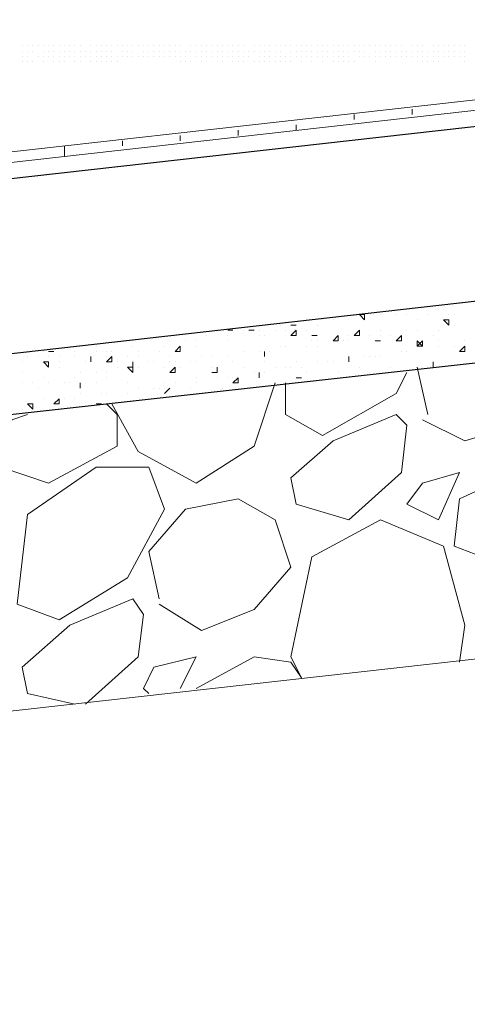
# Model space of a CAD drawing. Header units: metres. Extents: x 5.7 to 89.8, y 4 to 63.5.
# Tile 331 of 475: x 45.246 to 46.064, y 46.959 to 48.759. Entities that reach past the tile are written whole.
import ezdxf

# ---------------------------------------------------------------- set-up
doc = ezdxf.new("R2010")
doc.units = ezdxf.units.M
doc.header["$MEASUREMENT"] = 0
for name, color, linetype in [('PDF17_hatch-borshi', 7, 'Continuous'), ('PDF17_kaff', 7, 'Continuous'), ('PDF17_wall', 7, 'Continuous')]:
    doc.layers.add(name, color=color, linetype=linetype)

msp = doc.modelspace()

# ---------------------------------------------------------------- linework, layer by layer
at = {"layer": 'PDF17_hatch-borshi', "lineweight": 18}
for points in [[(45.2506, 48.7114), (45.2506, 48.7114)], [(45.2506, 48.7114), (45.2506, 48.7114)], [(45.2506, 48.7018), (45.2506, 48.7018)], [(45.2506, 48.7018), (45.2506, 48.7018)], [(45.2506, 48.7018), (45.2506, 48.7018)], [(45.2602, 48.7114), (45.2602, 48.7114)], [(45.2602, 48.7114), (45.2602, 48.7114)], [(45.2602, 48.7114), (45.2602, 48.7114)], [(45.2602, 48.7018), (45.2602, 48.7018)], [(45.2602, 48.7018), (45.2602, 48.7018)], [(45.2699, 48.7114), (45.2699, 48.7114)], [(45.2699, 48.7114), (45.2699, 48.7114)], [(45.2699, 48.7018), (45.2699, 48.7018)], [(45.2699, 48.7018), (45.2699, 48.7018)], [(45.2699, 48.7018), (45.2699, 48.7018)], [(45.2795, 48.7114), (45.2795, 48.7114)], [(45.2795, 48.7114), (45.2795, 48.7114)], [(45.2795, 48.7114), (45.2795, 48.7114)], [(45.2891, 48.7114), (45.2891, 48.7114)], [(45.2891, 48.7114), (45.2891, 48.7114)], [(45.2891, 48.7018), (45.2891, 48.7018)], [(45.2891, 48.7018), (45.2891, 48.7018)], [(45.2987, 48.7114), (45.2987, 48.7114)], [(45.2987, 48.7114), (45.2987, 48.7114)], [(45.2987, 48.7114), (45.2987, 48.7114)], [(45.2987, 48.7018), (45.2987, 48.7018)], [(45.3084, 48.7114), (45.3084, 48.7114)], [(45.3084, 48.7114), (45.3084, 48.7114)], [(45.3084, 48.7018), (45.3084, 48.7018)], [(45.318, 48.7114), (45.318, 48.7114)], [(45.318, 48.7114), (45.318, 48.7114)], [(45.318, 48.7114), (45.318, 48.7114)], [(45.318, 48.7018), (45.318, 48.7018)], [(45.3276, 48.7114), (45.3276, 48.7114)], [(45.3276, 48.7114), (45.3276, 48.7114)], [(45.3276, 48.7114), (45.3276, 48.7114)], [(45.3276, 48.7018), (45.3276, 48.7018)], [(45.3276, 48.7018), (45.3276, 48.7018)], [(45.3373, 48.7114), (45.3373, 48.7114)], [(45.3373, 48.7114), (45.3373, 48.7114)], [(45.3373, 48.7018), (45.3373, 48.7018)], [(45.3373, 48.7018), (45.3373, 48.7018)], [(45.3469, 48.7114), (45.3469, 48.7114)], [(45.3469, 48.7114), (45.3469, 48.7114)], [(45.3469, 48.7018), (45.3469, 48.7018)], [(45.3565, 48.7114), (45.3565, 48.7114)], [(45.3565, 48.7114), (45.3565, 48.7114)], [(45.3565, 48.7018), (45.3565, 48.7018)], [(45.3565, 48.7018), (45.3565, 48.7018)], [(45.3662, 48.7018), (45.3662, 48.7018)], [(45.3662, 48.7018), (45.3662, 48.7018)], [(45.3662, 48.7018), (45.3662, 48.7018)], [(45.3758, 48.7114), (45.3758, 48.7114)], [(45.3758, 48.7114), (45.3758, 48.7114)], [(45.3758, 48.7018), (45.3758, 48.7018)], [(45.3758, 48.7018), (45.3758, 48.7018)], [(45.3854, 48.7114), (45.3854, 48.7114)], [(45.3854, 48.7018), (45.3854, 48.7018)], [(45.3854, 48.7018), (45.3854, 48.7018)], [(45.3854, 48.7018), (45.3854, 48.7018)], [(45.3951, 48.7114), (45.3951, 48.7114)], [(45.3951, 48.7018), (45.3951, 48.7018)], [(45.3951, 48.7018), (45.3951, 48.7018)], [(45.3951, 48.7018), (45.3951, 48.7018)], [(45.4047, 48.7114), (45.4047, 48.7114)], [(45.4047, 48.7114), (45.4047, 48.7114)], [(45.4047, 48.7018), (45.4047, 48.7018)], [(45.4143, 48.7114), (45.4143, 48.7114)], [(45.4143, 48.7018), (45.4143, 48.7018)], [(45.4143, 48.7018), (45.4143, 48.7018)], [(45.4143, 48.7018), (45.4143, 48.7018)], [(45.4143, 48.7018), (45.4143, 48.7018)], [(45.4239, 48.7114), (45.4239, 48.7114)], [(45.4239, 48.7114), (45.4239, 48.7114)], [(45.4239, 48.7114), (45.4239, 48.7114)], [(45.4336, 48.7114), (45.4336, 48.7114)], [(45.4336, 48.7114), (45.4336, 48.7114)], [(45.4336, 48.7018), (45.4336, 48.7018)], [(45.4336, 48.7018), (45.4336, 48.7018)], [(45.4432, 48.7114), (45.4432, 48.7114)], [(45.4432, 48.7114), (45.4432, 48.7114)], [(45.4432, 48.7114), (45.4432, 48.7114)], [(45.4432, 48.7114), (45.4432, 48.7114)], [(45.4432, 48.7018), (45.4432, 48.7018)], [(45.4528, 48.7114), (45.4528, 48.7114)], [(45.4528, 48.7018), (45.4528, 48.7018)], [(45.4528, 48.7018), (45.4528, 48.7018)], [(45.4625, 48.7114), (45.4625, 48.7114)], [(45.4625, 48.7114), (45.4625, 48.7114)], [(45.4625, 48.7114), (45.4625, 48.7114)], [(45.4721, 48.7114), (45.4721, 48.7114)], [(45.4721, 48.7114), (45.4721, 48.7114)], [(45.4721, 48.7114), (45.4721, 48.7114)], [(45.4721, 48.7018), (45.4721, 48.7018)], [(45.4721, 48.7018), (45.4721, 48.7018)], [(45.4817, 48.7114), (45.4817, 48.7114)], [(45.4817, 48.7018), (45.4817, 48.7018)], [(45.4817, 48.7018), (45.4817, 48.7018)], [(45.4914, 48.7114), (45.4914, 48.7114)], [(45.4914, 48.7018), (45.4914, 48.7018)], [(45.4914, 48.7018), (45.4914, 48.7018)], [(45.501, 48.7114), (45.501, 48.7114)], [(45.501, 48.7114), (45.501, 48.7114)], [(45.501, 48.7018), (45.501, 48.7018)], [(45.501, 48.7018), (45.501, 48.7018)], [(45.5106, 48.7114), (45.5106, 48.7114)], [(45.5106, 48.7018), (45.5106, 48.7018)], [(45.5106, 48.7018), (45.5106, 48.7018)], [(45.5106, 48.7018), (45.5106, 48.7018)], [(45.5203, 48.7114), (45.5203, 48.7114)], [(45.5203, 48.7114), (45.5203, 48.7114)], [(45.5203, 48.7114), (45.5203, 48.7114)], [(45.5203, 48.7018), (45.5203, 48.7018)], [(45.5299, 48.7114), (45.5299, 48.7114)], [(45.5299, 48.7018), (45.5299, 48.7018)], [(45.5299, 48.7018), (45.5299, 48.7018)], [(45.5299, 48.7018), (45.5299, 48.7018)], [(45.5395, 48.7114), (45.5395, 48.7114)], [(45.5395, 48.7114), (45.5395, 48.7114)], [(45.5395, 48.7018), (45.5395, 48.7018)], [(45.5395, 48.7018), (45.5395, 48.7018)], [(45.5492, 48.7018), (45.5492, 48.7018)], [(45.5492, 48.7018), (45.5492, 48.7018)], [(45.5492, 48.7018), (45.5492, 48.7018)], [(45.5588, 48.7114), (45.5588, 48.7114)], [(45.5588, 48.7114), (45.5588, 48.7114)], [(45.5588, 48.7114), (45.5588, 48.7114)], [(45.5588, 48.7018), (45.5588, 48.7018)], [(45.5588, 48.7018), (45.5588, 48.7018)], [(45.5684, 48.7114), (45.5684, 48.7114)], [(45.5684, 48.7018), (45.5684, 48.7018)], [(45.5684, 48.7018), (45.5684, 48.7018)], [(45.578, 48.7114), (45.578, 48.7114)], [(45.578, 48.7114), (45.578, 48.7114)], [(45.578, 48.7018), (45.578, 48.7018)], [(45.578, 48.7018), (45.578, 48.7018)], [(45.5877, 48.7114), (45.5877, 48.7114)], [(45.5877, 48.7114), (45.5877, 48.7114)], [(45.5877, 48.7114), (45.5877, 48.7114)], [(45.5877, 48.7018), (45.5877, 48.7018)], [(45.5973, 48.7114), (45.5973, 48.7114)], [(45.5973, 48.7114), (45.5973, 48.7114)], [(45.5973, 48.7018), (45.5973, 48.7018)], [(45.5973, 48.7018), (45.5973, 48.7018)], [(45.5973, 48.7018), (45.5973, 48.7018)], [(45.6069, 48.7114), (45.6069, 48.7114)], [(45.6069, 48.7018), (45.6069, 48.7018)], [(45.6166, 48.7114), (45.6166, 48.7114)], [(45.6166, 48.7114), (45.6166, 48.7114)], [(45.6166, 48.7114), (45.6166, 48.7114)], [(45.6166, 48.7018), (45.6166, 48.7018)], [(45.6166, 48.7018), (45.6166, 48.7018)], [(45.6262, 48.7114), (45.6262, 48.7114)], [(45.6262, 48.7114), (45.6262, 48.7114)], [(45.6262, 48.7114), (45.6262, 48.7114)], [(45.6262, 48.7018), (45.6262, 48.7018)], [(45.6262, 48.7018), (45.6262, 48.7018)], [(45.6358, 48.7114), (45.6358, 48.7114)], [(45.6358, 48.7114), (45.6358, 48.7114)], [(45.6358, 48.7018), (45.6358, 48.7018)], [(45.6455, 48.7114), (45.6455, 48.7114)], [(45.6455, 48.7018), (45.6455, 48.7018)], [(45.6455, 48.7018), (45.6455, 48.7018)], [(45.6455, 48.7018), (45.6455, 48.7018)], [(45.6551, 48.7114), (45.6551, 48.7114)], [(45.6551, 48.7114), (45.6551, 48.7114)], [(45.6551, 48.7114), (45.6551, 48.7114)], [(45.6551, 48.7018), (45.6551, 48.7018)], [(45.6551, 48.7018), (45.6551, 48.7018)], [(45.6551, 48.7018), (45.6551, 48.7018)], [(45.6647, 48.7018), (45.6647, 48.7018)], [(45.6647, 48.7018), (45.6647, 48.7018)], [(45.6647, 48.7018), (45.6647, 48.7018)], [(45.6744, 48.7114), (45.6744, 48.7114)], [(45.6744, 48.7114), (45.6744, 48.7114)], [(45.6744, 48.7114), (45.6744, 48.7114)], [(45.6744, 48.7018), (45.6744, 48.7018)], [(45.6744, 48.7018), (45.6744, 48.7018)], [(45.684, 48.7114), (45.684, 48.7114)], [(45.684, 48.7114), (45.684, 48.7114)], [(45.684, 48.7018), (45.684, 48.7018)], [(45.684, 48.7018), (45.684, 48.7018)], [(45.684, 48.7018), (45.684, 48.7018)], [(45.6936, 48.7114), (45.6936, 48.7114)], [(45.6936, 48.7018), (45.6936, 48.7018)], [(45.6936, 48.7018), (45.6936, 48.7018)], [(45.6936, 48.7018), (45.6936, 48.7018)], [(45.6936, 48.7018), (45.6936, 48.7018)], [(45.7033, 48.7114), (45.7033, 48.7114)], [(45.7033, 48.7114), (45.7033, 48.7114)], [(45.7033, 48.7114), (45.7033, 48.7114)], [(45.7033, 48.7018), (45.7033, 48.7018)], [(45.7129, 48.7114), (45.7129, 48.7114)], [(45.7129, 48.7018), (45.7129, 48.7018)], [(45.7129, 48.7018), (45.7129, 48.7018)], [(45.7129, 48.7018), (45.7129, 48.7018)], [(45.7129, 48.7018), (45.7129, 48.7018)], [(45.7225, 48.7114), (45.7225, 48.7114)], [(45.7225, 48.7114), (45.7225, 48.7114)], [(45.7225, 48.7018), (45.7225, 48.7018)], [(45.7321, 48.7114), (45.7321, 48.7114)], [(45.7321, 48.7114), (45.7321, 48.7114)], [(45.7321, 48.7114), (45.7321, 48.7114)], [(45.7418, 48.7114), (45.7418, 48.7114)], [(45.7418, 48.7114), (45.7418, 48.7114)], [(45.7418, 48.7018), (45.7418, 48.7018)], [(45.7418, 48.7018), (45.7418, 48.7018)], [(45.7418, 48.7018), (45.7418, 48.7018)], [(45.7514, 48.7114), (45.7514, 48.7114)], [(45.7514, 48.7114), (45.7514, 48.7114)], [(45.7514, 48.7114), (45.7514, 48.7114)], [(45.7514, 48.7018), (45.7514, 48.7018)], [(45.761, 48.7114), (45.761, 48.7114)], [(45.761, 48.7114), (45.761, 48.7114)], [(45.761, 48.7114), (45.761, 48.7114)], [(45.761, 48.7018), (45.761, 48.7018)], [(45.761, 48.7018), (45.761, 48.7018)], [(45.7707, 48.7114), (45.7707, 48.7114)], [(45.7707, 48.7114), (45.7707, 48.7114)], [(45.7707, 48.7114), (45.7707, 48.7114)], [(45.7707, 48.7018), (45.7707, 48.7018)], [(45.7803, 48.7114), (45.7803, 48.7114)], [(45.7803, 48.7018), (45.7803, 48.7018)], [(45.7803, 48.7018), (45.7803, 48.7018)], [(45.7899, 48.7114), (45.7899, 48.7114)], [(45.7899, 48.7114), (45.7899, 48.7114)], [(45.7899, 48.7018), (45.7899, 48.7018)], [(45.7899, 48.7018), (45.7899, 48.7018)], [(45.7996, 48.7114), (45.7996, 48.7114)], [(45.7996, 48.7114), (45.7996, 48.7114)], [(45.7996, 48.7018), (45.7996, 48.7018)], [(45.7996, 48.7018), (45.7996, 48.7018)], [(45.7996, 48.7018), (45.7996, 48.7018)], [(45.8092, 48.7114), (45.8092, 48.7114)], [(45.8092, 48.7018), (45.8092, 48.7018)], [(45.8092, 48.7018), (45.8092, 48.7018)], [(45.8092, 48.7018), (45.8092, 48.7018)], [(45.8188, 48.7114), (45.8188, 48.7114)], [(45.8188, 48.7018), (45.8188, 48.7018)], [(45.8188, 48.7018), (45.8188, 48.7018)], [(45.8285, 48.7114), (45.8285, 48.7114)], [(45.8285, 48.7114), (45.8285, 48.7114)], [(45.8285, 48.7018), (45.8285, 48.7018)], [(45.8285, 48.7018), (45.8285, 48.7018)], [(45.8285, 48.7018), (45.8285, 48.7018)], [(45.8381, 48.7114), (45.8381, 48.7114)], [(45.8381, 48.7018), (45.8381, 48.7018)], [(45.8381, 48.7018), (45.8381, 48.7018)], [(45.8381, 48.7018), (45.8381, 48.7018)], [(45.8477, 48.7114), (45.8477, 48.7114)], [(45.8477, 48.7114), (45.8477, 48.7114)], [(45.8477, 48.7018), (45.8477, 48.7018)], [(45.8574, 48.7114), (45.8574, 48.7114)], [(45.8574, 48.7018), (45.8574, 48.7018)], [(45.8574, 48.7018), (45.8574, 48.7018)], [(45.8574, 48.7018), (45.8574, 48.7018)], [(45.867, 48.7114), (45.867, 48.7114)], [(45.867, 48.7114), (45.867, 48.7114)], [(45.867, 48.7114), (45.867, 48.7114)], [(45.867, 48.7018), (45.867, 48.7018)], [(45.8766, 48.7114), (45.8766, 48.7114)], [(45.8766, 48.7018), (45.8766, 48.7018)], [(45.8766, 48.7018), (45.8766, 48.7018)], [(45.8862, 48.7114), (45.8862, 48.7114)], [(45.8862, 48.7114), (45.8862, 48.7114)], [(45.8862, 48.7114), (45.8862, 48.7114)], [(45.8862, 48.7114), (45.8862, 48.7114)], [(45.8959, 48.7114), (45.8959, 48.7114)], [(45.8959, 48.7114), (45.8959, 48.7114)], [(45.8959, 48.7018), (45.8959, 48.7018)], [(45.8959, 48.7018), (45.8959, 48.7018)], [(45.9055, 48.7114), (45.9055, 48.7114)], [(45.9055, 48.7114), (45.9055, 48.7114)], [(45.9055, 48.7018), (45.9055, 48.7018)], [(45.9151, 48.7114), (45.9151, 48.7114)], [(45.9151, 48.7114), (45.9151, 48.7114)], [(45.9151, 48.7114), (45.9151, 48.7114)], [(45.9151, 48.7018), (45.9151, 48.7018)], [(45.9248, 48.7114), (45.9248, 48.7114)], [(45.9248, 48.7018), (45.9248, 48.7018)], [(45.9248, 48.7018), (45.9248, 48.7018)], [(45.9344, 48.7114), (45.9344, 48.7114)], [(45.9344, 48.7018), (45.9344, 48.7018)], [(45.944, 48.7114), (45.944, 48.7114)], [(45.944, 48.7114), (45.944, 48.7114)], [(45.944, 48.7018), (45.944, 48.7018)], [(45.9537, 48.7018), (45.9537, 48.7018)], [(45.9537, 48.7018), (45.9537, 48.7018)], [(45.9537, 48.7018), (45.9537, 48.7018)], [(45.9537, 48.7018), (45.9537, 48.7018)], [(45.9633, 48.7114), (45.9633, 48.7114)], [(45.9633, 48.7114), (45.9633, 48.7114)], [(45.9633, 48.7018), (45.9633, 48.7018)], [(45.9729, 48.7114), (45.9729, 48.7114)], [(45.9729, 48.7018), (45.9729, 48.7018)], [(45.9729, 48.7018), (45.9729, 48.7018)], [(45.9729, 48.7018), (45.9729, 48.7018)], [(45.9826, 48.7114), (45.9826, 48.7114)], [(45.9826, 48.7114), (45.9826, 48.7114)], [(45.9826, 48.7018), (45.9826, 48.7018)], [(45.9826, 48.7018), (45.9826, 48.7018)], [(45.9922, 48.7018), (45.9922, 48.7018)], [(45.9922, 48.7018), (45.9922, 48.7018)], [(45.9922, 48.7018), (45.9922, 48.7018)], [(46.0018, 48.7114), (46.0018, 48.7114)], [(46.0018, 48.7114), (46.0018, 48.7114)], [(46.0018, 48.7018), (46.0018, 48.7018)], [(46.0115, 48.7114), (46.0115, 48.7114)], [(46.0115, 48.7114), (46.0115, 48.7114)], [(46.0115, 48.7018), (46.0115, 48.7018)], [(46.0115, 48.7018), (46.0115, 48.7018)], [(46.0115, 48.7018), (46.0115, 48.7018)], [(46.0211, 48.7114), (46.0211, 48.7114)], [(46.0211, 48.7114), (46.0211, 48.7114)], [(46.0211, 48.7018), (46.0211, 48.7018)], [(46.0307, 48.7114), (46.0307, 48.7114)], [(46.0307, 48.7114), (46.0307, 48.7114)], [(46.0307, 48.7114), (46.0307, 48.7114)], [(46.0307, 48.7018), (46.0307, 48.7018)], [(46.0403, 48.7114), (46.0403, 48.7114)], [(46.0403, 48.7114), (46.0403, 48.7114)], [(46.0403, 48.7114), (46.0403, 48.7114)], [(46.0403, 48.7018), (46.0403, 48.7018)], [(46.05, 48.7114), (46.05, 48.7114)], [(46.05, 48.7114), (46.05, 48.7114)], [(46.05, 48.7018), (46.05, 48.7018)], [(46.05, 48.7018), (46.05, 48.7018)], [(46.0596, 48.7114), (46.0596, 48.7114)], [(46.0596, 48.7114), (46.0596, 48.7114)], [(46.0596, 48.7114), (46.0596, 48.7114)], [(46.0596, 48.7114), (46.0596, 48.7114)], [(46.0596, 48.7018), (46.0596, 48.7018)], [(45.2506, 48.6921), (45.2506, 48.6921)], [(45.2506, 48.6825), (45.2506, 48.6825)], [(45.2506, 48.6825), (45.2506, 48.6825)], [(45.2602, 48.6921), (45.2602, 48.6921)], [(45.2602, 48.6921), (45.2602, 48.6921)], [(45.2602, 48.6825), (45.2602, 48.6825)], [(45.2602, 48.6825), (45.2602, 48.6825)], [(45.2699, 48.6825), (45.2699, 48.6825)], [(45.2699, 48.6825), (45.2699, 48.6825)], [(45.2795, 48.6921), (45.2795, 48.6921)], [(45.2795, 48.6921), (45.2795, 48.6921)], [(45.2795, 48.6921), (45.2795, 48.6921)], [(45.2891, 48.6921), (45.2891, 48.6921)], [(45.2891, 48.6921), (45.2891, 48.6921)], [(45.2891, 48.6825), (45.2891, 48.6825)], [(45.2891, 48.6825), (45.2891, 48.6825)], [(45.2987, 48.6921), (45.2987, 48.6921)], [(45.2987, 48.6921), (45.2987, 48.6921)], [(45.3084, 48.6921), (45.3084, 48.6921)], [(45.3084, 48.6921), (45.3084, 48.6921)], [(45.3084, 48.6921), (45.3084, 48.6921)], [(45.3084, 48.6825), (45.3084, 48.6825)], [(45.318, 48.6921), (45.318, 48.6921)], [(45.318, 48.6921), (45.318, 48.6921)], [(45.318, 48.6825), (45.318, 48.6825)], [(45.3276, 48.6921), (45.3276, 48.6921)], [(45.3276, 48.6921), (45.3276, 48.6921)], [(45.3276, 48.6825), (45.3276, 48.6825)], [(45.3373, 48.6921), (45.3373, 48.6921)], [(45.3373, 48.6921), (45.3373, 48.6921)], [(45.3373, 48.6921), (45.3373, 48.6921)], [(45.3469, 48.6921), (45.3469, 48.6921)], [(45.3469, 48.6825), (45.3469, 48.6825)], [(45.3565, 48.6921), (45.3565, 48.6921)], [(45.3565, 48.6825), (45.3565, 48.6825)], [(45.3662, 48.6921), (45.3662, 48.6921)], [(45.3662, 48.6921), (45.3662, 48.6921)], [(45.3758, 48.6921), (45.3758, 48.6921)], [(45.3758, 48.6921), (45.3758, 48.6921)], [(45.3758, 48.6825), (45.3758, 48.6825)], [(45.3758, 48.6825), (45.3758, 48.6825)], [(45.3854, 48.6921), (45.3854, 48.6921)], [(45.3854, 48.6921), (45.3854, 48.6921)], [(45.3854, 48.6825), (45.3854, 48.6825)], [(45.3951, 48.6921), (45.3951, 48.6921)], [(45.3951, 48.6825), (45.3951, 48.6825)], [(45.3951, 48.6825), (45.3951, 48.6825)], [(45.4047, 48.6921), (45.4047, 48.6921)], [(45.4047, 48.6921), (45.4047, 48.6921)], [(45.4047, 48.6921), (45.4047, 48.6921)], [(45.4047, 48.6825), (45.4047, 48.6825)], [(45.4047, 48.6825), (45.4047, 48.6825)], [(45.4143, 48.6921), (45.4143, 48.6921)], [(45.4143, 48.6825), (45.4143, 48.6825)], [(45.4239, 48.6921), (45.4239, 48.6921)], [(45.4239, 48.6921), (45.4239, 48.6921)], [(45.4239, 48.6921), (45.4239, 48.6921)], [(45.4239, 48.6825), (45.4239, 48.6825)], [(45.4336, 48.6921), (45.4336, 48.6921)], [(45.4336, 48.6921), (45.4336, 48.6921)], [(45.4336, 48.6921), (45.4336, 48.6921)], [(45.4432, 48.6921), (45.4432, 48.6921)], [(45.4432, 48.6921), (45.4432, 48.6921)], [(45.4528, 48.6921), (45.4528, 48.6921)], [(45.4528, 48.6921), (45.4528, 48.6921)], [(45.4528, 48.6921), (45.4528, 48.6921)], [(45.4528, 48.6921), (45.4528, 48.6921)], [(45.4625, 48.6921), (45.4625, 48.6921)], [(45.4625, 48.6921), (45.4625, 48.6921)], [(45.4625, 48.6921), (45.4625, 48.6921)], [(45.4721, 48.6921), (45.4721, 48.6921)], [(45.4721, 48.6921), (45.4721, 48.6921)], [(45.4721, 48.6921), (45.4721, 48.6921)], [(45.4817, 48.6921), (45.4817, 48.6921)], [(45.4817, 48.6921), (45.4817, 48.6921)], [(45.4817, 48.6921), (45.4817, 48.6921)], [(45.4914, 48.6921), (45.4914, 48.6921)], [(45.4914, 48.6921), (45.4914, 48.6921)], [(45.4914, 48.6921), (45.4914, 48.6921)], [(45.4914, 48.6921), (45.4914, 48.6921)], [(45.501, 48.6921), (45.501, 48.6921)], [(45.501, 48.6921), (45.501, 48.6921)], [(45.5106, 48.6921), (45.5106, 48.6921)], [(45.5106, 48.6921), (45.5106, 48.6921)], [(45.5203, 48.6921), (45.5203, 48.6921)], [(45.5203, 48.6921), (45.5203, 48.6921)], [(45.5203, 48.6921), (45.5203, 48.6921)], [(45.5299, 48.6921), (45.5299, 48.6921)], [(45.5395, 48.6921), (45.5395, 48.6921)], [(45.5395, 48.6921), (45.5395, 48.6921)], [(45.5395, 48.6825), (45.5395, 48.6825)], [(45.5492, 48.6921), (45.5492, 48.6921)], [(45.5492, 48.6921), (45.5492, 48.6921)], [(45.5492, 48.6921), (45.5492, 48.6921)], [(45.5492, 48.6825), (45.5492, 48.6825)], [(45.5492, 48.6825), (45.5492, 48.6825)], [(45.5588, 48.6825), (45.5588, 48.6825)], [(45.5684, 48.6921), (45.5684, 48.6921)], [(45.5684, 48.6921), (45.5684, 48.6921)], [(45.5684, 48.6921), (45.5684, 48.6921)], [(45.578, 48.6921), (45.578, 48.6921)], [(45.578, 48.6921), (45.578, 48.6921)], [(45.578, 48.6825), (45.578, 48.6825)], [(45.5877, 48.6921), (45.5877, 48.6921)], [(45.5877, 48.6921), (45.5877, 48.6921)], [(45.5877, 48.6921), (45.5877, 48.6921)], [(45.5877, 48.6921), (45.5877, 48.6921)], [(45.5973, 48.6921), (45.5973, 48.6921)], [(45.6069, 48.6921), (45.6069, 48.6921)], [(45.6069, 48.6921), (45.6069, 48.6921)], [(45.6069, 48.6921), (45.6069, 48.6921)], [(45.6166, 48.6921), (45.6166, 48.6921)], [(45.6166, 48.6921), (45.6166, 48.6921)], [(45.6166, 48.6825), (45.6166, 48.6825)], [(45.6166, 48.6825), (45.6166, 48.6825)], [(45.6262, 48.6921), (45.6262, 48.6921)], [(45.6262, 48.6921), (45.6262, 48.6921)], [(45.6358, 48.6921), (45.6358, 48.6921)], [(45.6358, 48.6921), (45.6358, 48.6921)], [(45.6358, 48.6921), (45.6358, 48.6921)], [(45.6358, 48.6825), (45.6358, 48.6825)], [(45.6455, 48.6921), (45.6455, 48.6921)], [(45.6455, 48.6825), (45.6455, 48.6825)], [(45.6551, 48.6921), (45.6551, 48.6921)], [(45.6551, 48.6825), (45.6551, 48.6825)], [(45.6647, 48.6921), (45.6647, 48.6921)], [(45.6647, 48.6921), (45.6647, 48.6921)], [(45.6647, 48.6921), (45.6647, 48.6921)], [(45.6744, 48.6825), (45.6744, 48.6825)], [(45.6744, 48.6825), (45.6744, 48.6825)], [(45.684, 48.6921), (45.684, 48.6921)], [(45.684, 48.6921), (45.684, 48.6921)], [(45.684, 48.6825), (45.684, 48.6825)], [(45.6936, 48.6921), (45.6936, 48.6921)], [(45.6936, 48.6825), (45.6936, 48.6825)], [(45.7033, 48.6921), (45.7033, 48.6921)], [(45.7033, 48.6825), (45.7033, 48.6825)], [(45.7033, 48.6825), (45.7033, 48.6825)], [(45.7033, 48.6825), (45.7033, 48.6825)], [(45.7129, 48.6921), (45.7129, 48.6921)], [(45.7129, 48.6921), (45.7129, 48.6921)], [(45.7129, 48.6921), (45.7129, 48.6921)], [(45.7129, 48.6825), (45.7129, 48.6825)], [(45.7225, 48.6921), (45.7225, 48.6921)], [(45.7225, 48.6825), (45.7225, 48.6825)], [(45.7321, 48.6921), (45.7321, 48.6921)], [(45.7321, 48.6921), (45.7321, 48.6921)], [(45.7321, 48.6921), (45.7321, 48.6921)], [(45.7321, 48.6825), (45.7321, 48.6825)], [(45.7418, 48.6921), (45.7418, 48.6921)], [(45.7418, 48.6825), (45.7418, 48.6825)], [(45.7514, 48.6921), (45.7514, 48.6921)], [(45.7514, 48.6921), (45.7514, 48.6921)], [(45.7514, 48.6921), (45.7514, 48.6921)], [(45.761, 48.6921), (45.761, 48.6921)], [(45.761, 48.6921), (45.761, 48.6921)], [(45.761, 48.6921), (45.761, 48.6921)], [(45.761, 48.6825), (45.761, 48.6825)], [(45.761, 48.6825), (45.761, 48.6825)], [(45.7707, 48.6921), (45.7707, 48.6921)], [(45.7707, 48.6921), (45.7707, 48.6921)], [(45.7803, 48.6921), (45.7803, 48.6921)], [(45.7803, 48.6921), (45.7803, 48.6921)], [(45.7803, 48.6825), (45.7803, 48.6825)], [(45.7899, 48.6921), (45.7899, 48.6921)], [(45.7899, 48.6921), (45.7899, 48.6921)], [(45.7899, 48.6921), (45.7899, 48.6921)], [(45.7996, 48.6921), (45.7996, 48.6921)], [(45.7996, 48.6825), (45.7996, 48.6825)], [(45.7996, 48.6825), (45.7996, 48.6825)], [(45.8092, 48.6921), (45.8092, 48.6921)], [(45.8188, 48.6921), (45.8188, 48.6921)], [(45.8188, 48.6825), (45.8188, 48.6825)], [(45.8285, 48.6921), (45.8285, 48.6921)], [(45.8285, 48.6921), (45.8285, 48.6921)], [(45.8285, 48.6825), (45.8285, 48.6825)], [(45.8381, 48.6921), (45.8381, 48.6921)], [(45.8381, 48.6825), (45.8381, 48.6825)], [(45.8381, 48.6825), (45.8381, 48.6825)], [(45.8477, 48.6921), (45.8477, 48.6921)], [(45.8477, 48.6921), (45.8477, 48.6921)], [(45.8477, 48.6921), (45.8477, 48.6921)], [(45.8477, 48.6825), (45.8477, 48.6825)], [(45.8574, 48.6825), (45.8574, 48.6825)], [(45.8574, 48.6825), (45.8574, 48.6825)], [(45.8574, 48.6825), (45.8574, 48.6825)], [(45.867, 48.6921), (45.867, 48.6921)], [(45.867, 48.6921), (45.867, 48.6921)], [(45.867, 48.6921), (45.867, 48.6921)], [(45.867, 48.6921), (45.867, 48.6921)], [(45.8766, 48.6921), (45.8766, 48.6921)], [(45.8766, 48.6921), (45.8766, 48.6921)], [(45.8766, 48.6921), (45.8766, 48.6921)], [(45.8766, 48.6921), (45.8766, 48.6921)], [(45.8862, 48.6921), (45.8862, 48.6921)], [(45.8862, 48.6921), (45.8862, 48.6921)], [(45.8959, 48.6921), (45.8959, 48.6921)], [(45.8959, 48.6921), (45.8959, 48.6921)], [(45.8959, 48.6825), (45.8959, 48.6825)], [(45.9055, 48.6921), (45.9055, 48.6921)], [(45.9055, 48.6921), (45.9055, 48.6921)], [(45.9055, 48.6921), (45.9055, 48.6921)], [(45.9151, 48.6921), (45.9151, 48.6921)], [(45.9151, 48.6921), (45.9151, 48.6921)], [(45.9151, 48.6921), (45.9151, 48.6921)], [(45.9248, 48.6921), (45.9248, 48.6921)], [(45.9248, 48.6921), (45.9248, 48.6921)], [(45.9248, 48.6921), (45.9248, 48.6921)], [(45.9344, 48.6921), (45.9344, 48.6921)], [(45.9344, 48.6921), (45.9344, 48.6921)], [(45.9344, 48.6921), (45.9344, 48.6921)], [(45.944, 48.6921), (45.944, 48.6921)], [(45.944, 48.6921), (45.944, 48.6921)], [(45.944, 48.6921), (45.944, 48.6921)], [(45.9537, 48.6921), (45.9537, 48.6921)], [(45.9633, 48.6921), (45.9633, 48.6921)], [(45.9633, 48.6921), (45.9633, 48.6921)], [(45.9633, 48.6921), (45.9633, 48.6921)], [(45.9729, 48.6921), (45.9729, 48.6921)], [(45.9729, 48.6921), (45.9729, 48.6921)], [(45.9826, 48.6921), (45.9826, 48.6921)], [(45.9826, 48.6825), (45.9826, 48.6825)], [(45.9922, 48.6921), (45.9922, 48.6921)], [(45.9922, 48.6921), (45.9922, 48.6921)], [(45.9922, 48.6921), (45.9922, 48.6921)], [(45.9922, 48.6825), (45.9922, 48.6825)], [(46.0018, 48.6921), (46.0018, 48.6921)], [(46.0018, 48.6921), (46.0018, 48.6921)], [(46.0018, 48.6825), (46.0018, 48.6825)], [(46.0018, 48.6825), (46.0018, 48.6825)], [(46.0115, 48.6921), (46.0115, 48.6921)], [(46.0115, 48.6921), (46.0115, 48.6921)], [(46.0115, 48.6921), (46.0115, 48.6921)], [(46.0115, 48.6825), (46.0115, 48.6825)], [(46.0211, 48.6921), (46.0211, 48.6921)], [(46.0211, 48.6921), (46.0211, 48.6921)], [(46.0211, 48.6921), (46.0211, 48.6921)], [(46.0307, 48.6921), (46.0307, 48.6921)], [(46.0307, 48.6921), (46.0307, 48.6921)], [(46.0307, 48.6921), (46.0307, 48.6921)], [(46.0307, 48.6921), (46.0307, 48.6921)], [(46.0403, 48.6921), (46.0403, 48.6921)], [(46.0403, 48.6921), (46.0403, 48.6921)], [(46.05, 48.6921), (46.05, 48.6921)], [(46.05, 48.6921), (46.05, 48.6921)], [(46.05, 48.6921), (46.05, 48.6921)], [(46.0596, 48.6921), (46.0596, 48.6921)], [(46.0596, 48.6921), (46.0596, 48.6921)], [(46.0596, 48.6825), (46.0596, 48.6825)], [(46.0115, 48.2298), (46.0115, 48.2298)], [(46.0211, 48.2298), (46.0211, 48.2298)], [(46.0403, 48.2395), (46.0403, 48.2395)], [(46.0403, 48.2395), (46.0403, 48.2395)], [(46.0403, 48.2395), (46.0403, 48.2395)], [(45.7996, 48.2106), (45.7996, 48.2106)], [(45.8188, 48.2106), (45.8188, 48.2106)], [(45.8188, 48.2106), (45.8188, 48.2106)], [(45.8477, 48.2106), (45.8477, 48.2106)], [(45.867, 48.2202), (45.867, 48.2202)], [(45.8766, 48.2202), (45.8766, 48.2202)], [(45.9055, 48.2202), (45.9055, 48.2202)], [(45.9344, 48.2202), (45.9344, 48.2202)], [(45.9537, 48.2202), (45.9537, 48.2202)], [(45.9729, 48.2106), (45.9729, 48.2106)], [(45.9922, 48.2202), (45.9922, 48.2202)], [(46.0307, 48.2202), (46.0307, 48.2202)], [(46.0403, 48.2202), (46.0403, 48.2202)], [(45.7225, 48.2009), (45.7225, 48.2009)], [(45.7418, 48.2009), (45.7418, 48.2009)], [(45.7418, 48.2009), (45.7514, 48.2009)], [(45.7514, 48.2009), (45.7514, 48.2009)], [(45.7514, 48.2009), (45.7514, 48.2009)], [(45.7899, 48.2009), (45.7899, 48.2009)], [(46.0403, 48.2009), (46.0403, 48.2009)], [(45.5877, 48.1817), (45.5877, 48.1817)], [(45.6262, 48.1913), (45.6262, 48.1913)], [(45.6262, 48.1913), (45.6358, 48.1913)], [(45.6262, 48.1817), (45.6262, 48.1817)], [(45.6551, 48.1913), (45.6551, 48.1913)], [(45.6551, 48.1913), (45.6551, 48.1913)], [(45.6744, 48.1913), (45.6744, 48.1913)], [(45.684, 48.1913), (45.684, 48.1913)], [(45.684, 48.1817), (45.684, 48.1817)], [(45.6936, 48.1817), (45.6936, 48.1817)], [(45.7129, 48.1913), (45.7129, 48.1913)], [(45.7321, 48.1913), (45.7321, 48.1913)], [(45.7707, 48.1913), (45.7707, 48.1913)], [(45.7803, 48.1817), (45.7803, 48.1817)], [(45.8285, 48.1817), (45.8285, 48.1817)], [(45.8477, 48.1817), (45.8477, 48.1817)], [(45.8862, 48.1817), (45.8862, 48.1817)], [(45.9055, 48.1913), (45.9055, 48.1913)], [(45.9055, 48.1817), (45.9055, 48.1817)], [(45.9055, 48.1817), (45.9055, 48.1817)], [(45.9248, 48.1817), (45.9248, 48.1817)], [(45.944, 48.1817), (45.944, 48.1817)], [(45.9537, 48.1913), (45.9537, 48.1913)], [(45.9729, 48.1913), (45.9729, 48.1913)], [(46.0018, 48.1817), (46.0018, 48.1817)], [(46.0115, 48.1913), (46.0115, 48.1913)], [(45.3854, 48.1624), (45.3854, 48.1624)], [(45.3854, 48.1624), (45.3854, 48.1624)], [(45.4528, 48.1624), (45.4528, 48.1624)], [(45.5106, 48.1624), (45.5106, 48.1624)], [(45.5203, 48.1721), (45.5203, 48.1721)], [(45.5492, 48.1721), (45.5492, 48.1721)], [(45.5684, 48.1721), (45.5684, 48.1721)], [(45.5684, 48.1624), (45.5684, 48.1624)], [(45.6262, 48.1721), (45.6262, 48.1721)], [(45.7225, 48.1624), (45.7225, 48.1624)], [(45.7321, 48.1624), (45.7321, 48.1624)], [(45.7707, 48.1624), (45.7707, 48.1624)], [(45.7803, 48.1721), (45.7803, 48.1721)], [(45.7899, 48.1721), (45.7899, 48.1721)], [(45.7899, 48.1624), (45.7899, 48.1624)], [(45.8381, 48.1721), (45.8381, 48.1721)], [(45.8477, 48.1721), (45.8477, 48.1721)], [(45.9055, 48.1721), (45.9055, 48.1721)], [(46.0115, 48.1721), (46.0115, 48.1721)], [(46.0115, 48.1624), (46.0115, 48.1624)], [(46.0115, 48.1624), (46.0115, 48.1624)], [(46.0403, 48.1624), (46.0403, 48.1624)], [(46.0596, 48.1721), (46.0596, 48.1721)], [(45.2602, 48.1432), (45.2602, 48.1432)], [(45.2795, 48.1432), (45.2795, 48.1432)], [(45.2891, 48.1528), (45.2891, 48.1528)], [(45.2987, 48.1528), (45.2987, 48.1528)], [(45.2987, 48.1432), (45.2987, 48.1432)], [(45.2987, 48.1432), (45.2987, 48.1432)], [(45.2987, 48.1432), (45.2987, 48.1432)], [(45.318, 48.1432), (45.318, 48.1432)], [(45.3469, 48.1528), (45.3469, 48.1528)], [(45.3469, 48.1432), (45.3469, 48.1432)], [(45.3854, 48.1528), (45.3854, 48.1528)], [(45.4047, 48.1528), (45.4047, 48.1528)], [(45.4047, 48.1432), (45.4047, 48.1432)], [(45.4143, 48.1528), (45.4143, 48.1528)], [(45.4432, 48.1432), (45.4432, 48.1432)], [(45.4625, 48.1528), (45.4625, 48.1528)], [(45.4625, 48.1432), (45.4625, 48.1432)], [(45.501, 48.1528), (45.501, 48.1528)], [(45.5203, 48.1432), (45.5203, 48.1432)], [(45.578, 48.1432), (45.578, 48.1432)], [(45.5973, 48.1432), (45.5973, 48.1432)], [(45.6262, 48.1432), (45.6262, 48.1432)], [(45.6262, 48.1432), (45.6262, 48.1432)], [(45.6551, 48.1528), (45.6551, 48.1528)], [(45.6551, 48.1528), (45.6551, 48.1528)], [(45.684, 48.1528), (45.684, 48.1528)], [(45.6936, 48.1528), (45.6936, 48.1528)], [(45.7033, 48.1528), (45.7033, 48.1528)], [(45.8477, 48.1432), (45.8477, 48.1432)], [(45.8766, 48.1432), (45.8766, 48.1432)], [(45.8862, 48.1432), (45.8862, 48.1432)], [(45.8959, 48.1432), (45.8959, 48.1432)], [(45.9055, 48.1432), (45.9055, 48.1432)], [(45.944, 48.1528), (45.944, 48.1528)], [(45.944, 48.1528), (45.944, 48.1528)], [(45.9537, 48.1528), (45.9537, 48.1528)], [(45.9826, 48.0276), (46.0596, 47.9891), (46.1559, 48.018), (46.2233, 48.095), (46.2137, 48.1432)], [(45.2506, 48.1335), (45.2506, 48.1335)], [(45.2987, 48.1335), (45.2987, 48.1335)], [(45.318, 48.1335), (45.318, 48.1335)], [(45.318, 48.1239), (45.318, 48.1239)], [(45.3662, 48.1335), (45.3662, 48.1335)], [(45.3758, 48.1335), (45.3758, 48.1335)], [(45.3758, 48.1335), (45.3758, 48.1335)], [(45.4239, 48.1335), (45.4239, 48.1335)], [(45.4239, 48.1239), (45.4239, 48.1239)], [(45.4528, 48.1239), (45.4528, 48.1239)], [(45.4625, 48.1239), (45.4625, 48.1239)], [(45.4625, 48.1239), (45.4625, 48.1239)], [(45.4817, 48.1335), (45.4817, 48.1335)], [(45.4914, 48.1335), (45.4914, 48.1335)], [(45.5106, 48.1239), (45.5106, 48.1239)], [(45.5203, 48.1335), (45.5203, 48.1335)], [(45.5299, 48.1335), (45.5299, 48.1335)], [(45.5299, 48.1239), (45.5299, 48.1239)], [(45.5299, 48.1239), (45.5299, 48.1239)], [(45.5299, 48.1239), (45.5299, 48.1239)], [(45.5395, 48.1239), (45.5395, 48.1239)], [(45.5588, 48.1335), (45.5588, 48.1335)], [(45.5684, 48.1335), (45.5684, 48.1335)], [(45.5973, 48.1239), (45.5973, 48.1239)], [(45.6358, 48.1335), (45.6358, 48.1335)], [(45.6551, 48.1239), (45.6551, 48.1239)], [(45.6936, 48.1335), (45.6936, 48.1335)], [(45.7129, 48.1239), (45.7129, 48.1239)], [(45.7321, 48.1239), (45.7321, 48.1239)], [(45.7418, 48.1239), (45.7418, 48.1239)], [(45.7514, 48.1335), (45.7514, 48.1335)], [(45.761, 48.1239), (45.761, 48.1239)], [(45.761, 48.1239), (45.761, 48.1239)], [(45.7899, 48.1335), (45.7899, 48.1335)], [(45.8092, 48.1335), (45.8092, 48.1335)], [(45.8092, 48.1335), (45.8092, 48.1335)], [(45.8188, 48.1335), (45.8188, 48.1335)], [(45.8477, 48.1335), (45.8477, 48.1335)], [(45.867, 48.1239), (45.867, 48.1239)], [(45.9248, 48.1239), (45.9248, 48.1239)], [(45.9922, 48.0372), (45.9729, 48.1239)], [(45.9826, 48.1239), (45.9826, 48.1239)], [(46.0018, 48.1335), (46.0018, 48.1335)], [(45.2506, 48.1143), (45.2506, 48.1143)], [(45.2891, 48.1046), (45.2891, 48.1046)], [(45.3469, 48.1046), (45.3469, 48.1046)], [(45.3565, 48.1143), (45.3565, 48.1143)], [(45.3854, 48.1143), (45.3854, 48.1143)], [(45.4047, 48.1143), (45.4047, 48.1143)], [(45.4047, 48.1046), (45.4047, 48.1046)], [(45.5684, 48.1046), (45.5684, 48.1046)], [(45.6069, 48.1143), (45.6069, 48.1143)], [(45.6069, 48.1143), (45.6069, 48.1143)], [(45.6069, 48.1046), (45.6069, 48.1046)], [(45.6262, 48.1046), (45.6262, 48.1046)], [(45.6262, 48.1046), (45.6262, 48.1046)], [(45.6358, 48.1046), (45.6358, 48.1046)], [(45.6744, 48.1143), (45.6744, 48.1143)], [(45.6744, 48.1143), (45.6744, 48.1143)], [(45.684, 48.1046), (45.684, 48.1046)], [(45.6936, 48.1143), (45.6936, 48.1143)], [(45.9537, 48.1143), (45.9344, 48.0757), (45.7996, 47.9987), (45.7321, 48.0372), (45.7321, 48.095)], [(45.761, 48.1046), (45.761, 48.1046)], [(45.761, 48.1046), (45.761, 48.1046)], [(45.761, 48.1046), (45.761, 48.1046)], [(45.761, 48.1046), (45.761, 48.1046)], [(45.7707, 48.1143), (45.7707, 48.1143)], [(45.8285, 48.1143), (45.8285, 48.1143)], [(45.8862, 48.1143), (45.8862, 48.1143)], [(45.2506, 48.095), (45.2506, 48.095)], [(45.2699, 48.095), (45.2699, 48.095)], [(45.2795, 48.0854), (45.2795, 48.0854)], [(45.2987, 48.095), (45.2987, 48.095)], [(45.3276, 48.095), (45.3276, 48.095)], [(45.3373, 48.095), (45.3373, 48.095)], [(45.3565, 48.0854), (45.3565, 48.0854)], [(45.3854, 48.095), (45.3854, 48.095)], [(45.4143, 48.0565), (45.4625, 47.9698), (45.5684, 47.912), (45.6744, 47.9794), (45.7129, 48.095)], [(45.4432, 48.095), (45.4432, 48.095)], [(45.4625, 48.0854), (45.4625, 48.0854)], [(45.4625, 48.0854), (45.4625, 48.0854)], [(45.4914, 48.0854), (45.4914, 48.0854)], [(45.501, 48.0854), (45.501, 48.0854)], [(45.5106, 48.095), (45.5106, 48.095)], [(45.5106, 48.0854), (45.5106, 48.0854)], [(45.5299, 48.095), (45.5299, 48.095)], [(45.5588, 48.0854), (45.5588, 48.0854)], [(45.5684, 48.095), (45.5684, 48.095)], [(45.6166, 48.0854), (45.6166, 48.0854)], [(45.2891, 48.0661), (45.2891, 48.0661)], [(45.3276, 48.0661), (45.3276, 48.0661)], [(45.3469, 48.0661), (45.3469, 48.0661)], [(45.3565, 48.0757), (45.3565, 48.0757)], [(45.3951, 48.0757), (45.3951, 48.0757)], [(45.4047, 48.0757), (45.4047, 48.0757)], [(45.4432, 48.0757), (45.4432, 48.0757)], [(45.5106, 48.0757), (45.5106, 48.0757)], [(45.2602, 48.0372), (45.2313, 48.0276), (45.2121, 47.9409), (45.2987, 47.912), (45.4239, 47.9794), (45.4239, 48.0372), (45.4047, 48.0565)], [(45.2602, 48.0565), (45.2602, 48.0565)], [(45.3854, 48.0565), (45.3951, 48.0565)], [(45.3854, 48.0565), (45.3854, 48.0565)], [(45.3951, 48.0565), (45.3951, 48.0565)], [(45.2506, 48.0468), (45.2506, 48.0468)], [(45.318, 48.0468), (45.318, 48.0468)], [(45.501, 47.7001), (45.4817, 47.7868), (45.5492, 47.8639), (45.6455, 47.8831), (45.7129, 47.8446), (45.7418, 47.7579), (45.6744, 47.6809), (45.578, 47.6423), (45.501, 47.6905)], [(46.05, 47.5845), (46.0596, 47.652), (46.0211, 47.7964), (45.9055, 47.8446), (45.7803, 47.7772), (45.7418, 47.5942), (45.761, 47.5557), (45.7418, 47.5845), (45.6744, 47.5942), (45.5684, 47.5364)], [(45.3469, 47.5075), (45.2602, 47.5268), (45.2506, 47.5749), (45.3373, 47.652), (45.4528, 47.7001), (45.4721, 47.6712), (45.4625, 47.5942), (45.3662, 47.5075)], [(45.5395, 47.5364), (45.5684, 47.5942), (45.4914, 47.5749), (45.4721, 47.5364), (45.4817, 47.5268)], [(45.761, 47.5557), (45.761, 47.5557)], [(45.5684, 47.5364), (45.5684, 47.5364)]]:
    msp.add_lwpolyline(points, dxfattribs=at)
for points in [[(45.8766, 48.2202), (45.8766, 48.2106), (45.867, 48.2202)], [(46.0307, 48.2106), (46.0307, 48.2009), (46.0211, 48.2106)], [(45.6744, 48.1913), (45.6647, 48.1913)], [(45.7514, 48.1913), (45.7514, 48.1817), (45.7418, 48.1817)], [(45.7899, 48.1817), (45.7803, 48.1817)], [(45.8285, 48.1817), (45.8285, 48.1721), (45.8188, 48.1721)], [(45.867, 48.1817), (45.8574, 48.1817), (45.867, 48.1913)], [(45.944, 48.1817), (45.944, 48.1721), (45.9344, 48.1721)], [(45.5395, 48.1624), (45.5395, 48.1528), (45.5299, 48.1528)], [(45.9055, 48.1721), (45.8959, 48.1721)], [(45.9826, 48.1721), (45.9826, 48.1624), (45.9729, 48.1624)], [(45.9826, 48.1624), (45.9729, 48.1624), (45.9729, 48.1721)], [(46.0596, 48.1624), (46.0596, 48.1528), (46.05, 48.1528)], [(45.3084, 48.1528), (45.2987, 48.1528)], [(45.3758, 48.1432), (45.3758, 48.1335)], [(45.4143, 48.1335), (45.4047, 48.1335), (45.4143, 48.1432)], [(45.6936, 48.1528), (45.6936, 48.1432)], [(45.8477, 48.1432), (45.8477, 48.1335)], [(45.2987, 48.1335), (45.2987, 48.1239), (45.2891, 48.1335)], [(45.4528, 48.1239), (45.4528, 48.1143), (45.4432, 48.1239)], [(45.4528, 48.1335), (45.4528, 48.1239)], [(45.5299, 48.1143), (45.5203, 48.1143), (45.5299, 48.1239)], [(45.6069, 48.1239), (45.6069, 48.1143)], [(46.0018, 48.1335), (46.0018, 48.1239)], [(45.6069, 48.1143), (45.5973, 48.1143)], [(45.6455, 48.095), (45.6358, 48.095), (45.6455, 48.1046)], [(45.684, 48.1143), (45.684, 48.1046)], [(45.761, 48.1046), (45.7514, 48.1046)], [(45.3565, 48.095), (45.3565, 48.0854)], [(45.5203, 48.0854), (45.5106, 48.0757)], [(45.318, 48.0661), (45.318, 48.0565), (45.3084, 48.0565)], [(45.2699, 48.0565), (45.2699, 48.0468), (45.2602, 48.0565)], [(45.7418, 47.9216), (45.8188, 47.9891), (45.9344, 48.0372), (45.9537, 48.018), (45.944, 47.9313), (45.8477, 47.8446), (45.7514, 47.8735)], [(45.318, 47.6616), (45.241, 47.6905), (45.2602, 47.8542), (45.3854, 47.9409), (45.4817, 47.9409), (45.5106, 47.8639), (45.4432, 47.7386)], [(45.9826, 47.912), (45.9537, 47.8735), (46.0115, 47.8446), (46.05, 47.9313)], [(46.2233, 47.9216), (46.1559, 47.9313), (46.05, 47.8831), (46.0403, 47.7964), (46.1174, 47.7675), (46.2522, 47.835), (46.2426, 47.8927)]]:
    msp.add_lwpolyline(points, close=True, dxfattribs=at)
at = {"layer": 'PDF17_kaff', "lineweight": 20}
for points in [[(57.7711, 48.7307), (47.1287, 48.7307), (42.9198, 48.2587), (38.7399, 47.4304), (32.8552, 47.4304), (32.7974, 47.3823)], [(57.7711, 48.7114), (47.1287, 48.7114), (42.9295, 48.2395), (38.7399, 47.4208), (32.8649, 47.4208), (32.7974, 47.363)], [(45.9633, 48.5862), (45.9633, 48.5958)], [(45.8574, 48.5766), (45.8574, 48.5862)], [(45.6455, 48.5477), (45.6455, 48.5573)], [(45.7514, 48.5573), (45.7514, 48.5669)], [(45.4336, 48.5284), (45.4336, 48.538)], [(45.5395, 48.538), (45.5395, 48.5477)], [(45.3276, 48.5091), (45.3276, 48.5284)], [(58.7535, 48.2491), (58.7535, 47.7098), (47.1479, 47.7098), (43.0258, 47.2475)]]:
    msp.add_lwpolyline(points, dxfattribs=at)
at = {"layer": 'PDF17_kaff', "lineweight": 30}
msp.add_lwpolyline([(38.8169, 47.0741), (42.968, 47.8927), (47.1383, 48.3647), (58.5416, 48.3647), (58.7535, 48.3647), (58.7535, 48.2491), (47.1383, 48.2491), (42.9776, 47.7868), (38.7881, 46.9585), (32.7974, 46.9585)], dxfattribs=at)
at = {"layer": 'PDF17_wall', "lineweight": 25}
msp.add_lwpolyline([(32.8263, 47.3919), (38.7399, 47.3919), (42.9295, 48.2106), (47.1287, 48.6825), (57.8867, 48.6825), (57.8867, 49.7516), (58.2142, 49.7516), (58.2142, 48.6825), (58.5416, 48.6825), (58.5416, 48.3647)], dxfattribs=at)

doc.saveas('drawing.dxf')
